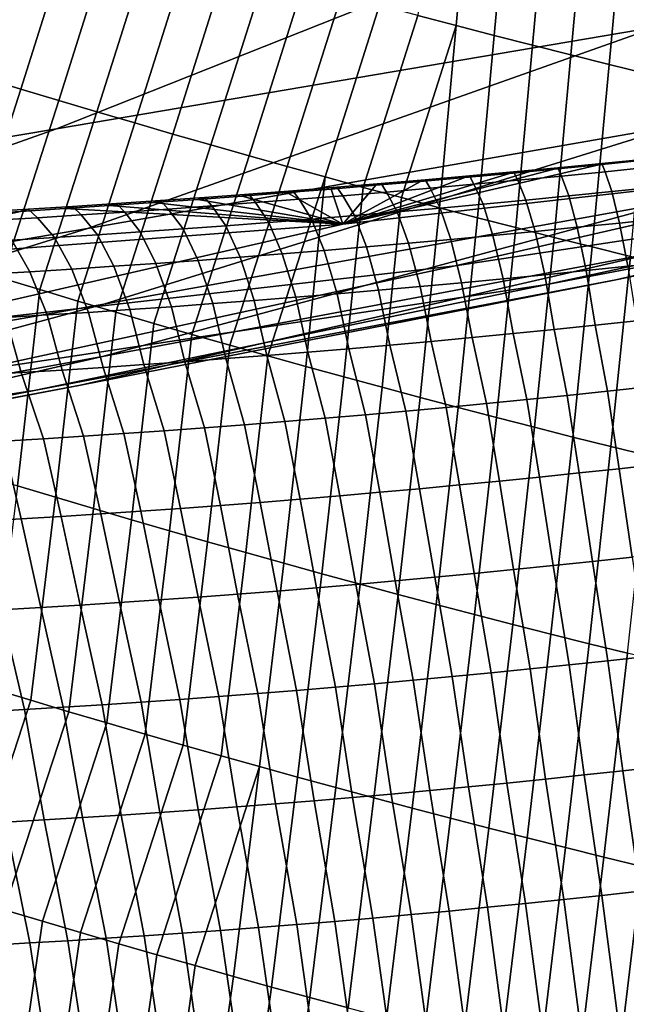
# Model space of a CAD drawing. Header units: metres. Extents: x -240 to 45, y -77 to 27.
# Tile 828 of 1056: x 17.297 to 18.219, y -25.362 to -23.864. Entities that reach past the tile are written whole.
import ezdxf

# ---------------------------------------------------------------- set-up
doc = ezdxf.new("R2010")
doc.units = ezdxf.units.M
doc.layers.add('solid_102011X2', color=7, linetype='CONTINUOUS')

msp = doc.modelspace()

# ---------------------------------------------------------------- linework, layer by layer
at = {"layer": 'solid_102011X2'}
for points in [[(18.139053, -23.466431, 31.085245), (17.288485, -23.842539, 31.284605), (16.355679, -23.996843, 27.060255), (17.211168, -23.618341, 26.857634)], [(19.120495, -23.53582, 39.775482), (18.266224, -23.875051, 39.96825), (17.353153, -24.030262, 35.720852), (18.211906, -23.688892, 35.522785)], [(17.902468, -23.85759, 123.806038), (17.960535, -23.872925, 123.809128), (17.984589, -23.608519, 124.080994), (17.926418, -23.593294, 124.078117)], [(17.960535, -23.872925, 123.809128), (18.018625, -23.888058, 123.812088), (18.042782, -23.623543, 124.083748), (17.984589, -23.608519, 124.080994)], [(18.018625, -23.888058, 123.812088), (18.07674, -23.90299, 123.814919), (18.101, -23.638367, 124.08638), (18.042782, -23.623543, 124.083748)], [(18.07674, -23.90299, 123.814919), (18.134884, -23.917721, 123.817627), (18.159241, -23.652987, 124.088875), (18.101, -23.638367, 124.08638)], [(18.134884, -23.917721, 123.817627), (18.193052, -23.932251, 123.820198), (18.217506, -23.667406, 124.091255), (18.159241, -23.652987, 124.088875)], [(18.193052, -23.932251, 123.820198), (18.251249, -23.946579, 123.822639), (18.275801, -23.681625, 124.093506), (18.217506, -23.667406, 124.091255)], [(18.211906, -23.688892, 35.522785), (17.353153, -24.030262, 35.720852), (16.425005, -24.186064, 31.486994), (17.288485, -23.842539, 31.284605)], [(17.183737, -23.934231, 123.496849), (17.241451, -23.952021, 123.501755), (17.322912, -23.693245, 123.768028), (17.265047, -23.675726, 123.763512)], [(17.241451, -23.952021, 123.501755), (17.299181, -23.969616, 123.506523), (17.380793, -23.710569, 123.772415), (17.322912, -23.693245, 123.768028)], [(17.299181, -23.969616, 123.506523), (17.356924, -23.987019, 123.511154), (17.438686, -23.727699, 123.776672), (17.380793, -23.710569, 123.772415)], [(17.356924, -23.987019, 123.511154), (17.414686, -24.004225, 123.515656), (17.496595, -23.744631, 123.780792), (17.438686, -23.727699, 123.776672)], [(19.158831, -23.720341, 44.230213), (18.297249, -24.025042, 44.419228), (17.400331, -24.181656, 40.163639), (18.266224, -23.875051, 39.96825)], [(17.414686, -24.004225, 123.515656), (17.472464, -24.021235, 123.52002), (17.554522, -23.761366, 123.78479), (17.496595, -23.744631, 123.780792)], [(17.472464, -24.021235, 123.52002), (17.53026, -24.038048, 123.524254), (17.612463, -23.777903, 123.788651), (17.554522, -23.761366, 123.78479)], [(17.53026, -24.038048, 123.524254), (17.588076, -24.054665, 123.528351), (17.670424, -23.794239, 123.792389), (17.612463, -23.777903, 123.788651)], [(17.588076, -24.054665, 123.528351), (17.645912, -24.071081, 123.532318), (17.728403, -23.810377, 123.79599), (17.670424, -23.794239, 123.792389)], [(17.645912, -24.071081, 123.532318), (17.70377, -24.087301, 123.536148), (17.786404, -23.826315, 123.799469), (17.728403, -23.810377, 123.79599)], [(17.70377, -24.087301, 123.536148), (17.76165, -24.103319, 123.539848), (17.844425, -23.842052, 123.802818), (17.786404, -23.826315, 123.799469)], [(17.76165, -24.103319, 123.539848), (17.819551, -24.119139, 123.543419), (17.902468, -23.85759, 123.806038), (17.844425, -23.842052, 123.802818)], [(19.168192, -23.868841, 48.690136), (18.300348, -24.139017, 48.873886), (17.425262, -24.296888, 44.610531), (18.297249, -24.025042, 44.419228)], [(17.819551, -24.119139, 123.543419), (17.87748, -24.134758, 123.546852), (17.960535, -23.872925, 123.809128), (17.902468, -23.85759, 123.806038)], [(18.266224, -23.875051, 39.96825), (17.400331, -24.181656, 40.163639), (16.482719, -24.338783, 35.921616), (17.353153, -24.030262, 35.720852)], [(17.87748, -24.134758, 123.546852), (17.935432, -24.150177, 123.550163), (17.960535, -23.872925, 123.809128)], [(17.99341, -24.165396, 123.553329), (18.018625, -23.888058, 123.812088), (17.960535, -23.872925, 123.809128), (17.935432, -24.150177, 123.550163)], [(18.051416, -24.180412, 123.556374), (18.07674, -23.90299, 123.814919), (18.018625, -23.888058, 123.812088), (17.99341, -24.165396, 123.553329)], [(19.850779, -23.899506, 61.892853), (18.978043, -24.099651, 62.053612), (18.203232, -24.259758, 57.776775), (19.080111, -24.058344, 57.607067)], [(18.109449, -24.195227, 123.559273), (18.134884, -23.917721, 123.817627), (18.07674, -23.90299, 123.814919), (18.051416, -24.180412, 123.556374)], [(18.167513, -24.209841, 123.56205), (18.193052, -23.932251, 123.820198), (18.134884, -23.917721, 123.817627), (18.109449, -24.195227, 123.559273)], [(19.544685, -23.943605, 70.765945), (18.66869, -24.075922, 70.912125), (17.959316, -24.238655, 66.642776), (18.839853, -24.105467, 66.488396)], [(19.714926, -23.939318, 66.334969), (18.839853, -24.105467, 66.488396), (18.098623, -24.266874, 62.215599), (18.978043, -24.099651, 62.053612)], [(18.225607, -24.224255, 123.56469), (18.251249, -23.946579, 123.822639), (18.193052, -23.932251, 123.820198), (18.167513, -24.209841, 123.56205)], [(17.154854, -24.221661, 123.247955), (17.212509, -24.239536, 123.253128), (17.299181, -23.969616, 123.506523), (17.241451, -23.952021, 123.501755)], [(17.212509, -24.239536, 123.253128), (17.270182, -24.257219, 123.258163), (17.356924, -23.987019, 123.511154), (17.299181, -23.969616, 123.506523)], [(17.270182, -24.257219, 123.258163), (17.327873, -24.27471, 123.263054), (17.414686, -24.004225, 123.515656), (17.356924, -23.987019, 123.511154)], [(19.143517, -23.981453, 53.151035), (18.270529, -24.217178, 53.328175), (17.423328, -24.376192, 49.059582), (18.300348, -24.139017, 48.873886)], [(17.327873, -24.27471, 123.263054), (17.385582, -24.292004, 123.267815), (17.472464, -24.021235, 123.52002), (17.414686, -24.004225, 123.515656)], [(17.353153, -24.030262, 35.720852), (16.482719, -24.338783, 35.921616), (15.549787, -24.496517, 31.692133), (16.425005, -24.186064, 31.486994)], [(18.297249, -24.025042, 44.419228), (17.425262, -24.296888, 44.610531), (16.523981, -24.455177, 40.361389), (17.400331, -24.181656, 40.163639)], [(17.385582, -24.292004, 123.267815), (17.443312, -24.309103, 123.272438), (17.53026, -24.038048, 123.524254), (17.472464, -24.021235, 123.52002)], [(17.443312, -24.309103, 123.272438), (17.501062, -24.326004, 123.276924), (17.588076, -24.054665, 123.528351), (17.53026, -24.038048, 123.524254)], [(19.080111, -24.058344, 57.607067), (18.203232, -24.259758, 57.776775), (17.389603, -24.419842, 53.506927), (18.270529, -24.217178, 53.328175)], [(17.501062, -24.326004, 123.276924), (17.558834, -24.34271, 123.281273), (17.645912, -24.071081, 123.532318), (17.588076, -24.054665, 123.528351)], [(18.66869, -24.075922, 70.912125), (17.788456, -24.175354, 71.059006), (17.074524, -24.338741, 66.797905), (17.959316, -24.238655, 66.642776)], [(17.558834, -24.34271, 123.281273), (17.616627, -24.359219, 123.285484), (17.70377, -24.087301, 123.536148), (17.645912, -24.071081, 123.532318)], [(18.24575, -24.078005, 73.374107), (18.177774, -24.084835, 73.371964), (17.788456, -24.175354, 71.059006), (18.66869, -24.075922, 70.912125)], [(18.249479, -24.076067, 73.634933), (18.182285, -24.082779, 73.638466), (18.177774, -24.084835, 73.371964), (18.24575, -24.078005, 73.374107)], [(18.249479, -24.076067, 73.634933), (18.253653, -24.088615, 74.013908), (18.187155, -24.095371, 74.017464), (18.182285, -24.082779, 73.638466)], [(17.616627, -24.359219, 123.285484), (17.674446, -24.375528, 123.289558), (17.76165, -24.103319, 123.539848), (17.70377, -24.087301, 123.536148)], [(18.177774, -24.084835, 73.371964), (18.109844, -24.091469, 73.370087), (17.788456, -24.175354, 71.059006)], [(18.109844, -24.091469, 73.370087), (18.041962, -24.097906, 73.368477), (17.788456, -24.175354, 71.059006)], [(18.047958, -24.095629, 73.64595), (18.041962, -24.097906, 73.368477), (18.109844, -24.091469, 73.370087), (18.115112, -24.0893, 73.642136)], [(18.115112, -24.0893, 73.642136), (18.120678, -24.101933, 74.021149), (18.054224, -24.108299, 74.024971), (18.047958, -24.095629, 73.64595)], [(18.182285, -24.082779, 73.638466), (18.115112, -24.0893, 73.642136), (18.109844, -24.091469, 73.370087), (18.177774, -24.084835, 73.371964)], [(18.182285, -24.082779, 73.638466), (18.187155, -24.095371, 74.017464), (18.120678, -24.101933, 74.021149), (18.115112, -24.0893, 73.642136)], [(18.187155, -24.095371, 74.017464), (18.253653, -24.088615, 74.013908), (18.262537, -24.11871, 74.391701), (18.197258, -24.125465, 74.395226)], [(18.839853, -24.105467, 66.488396), (17.959316, -24.238655, 66.642776), (17.213718, -24.400921, 62.378597), (18.098623, -24.266874, 62.215599)], [(18.978043, -24.099651, 62.053612), (18.098623, -24.266874, 62.215599), (17.319643, -24.428034, 57.947781), (18.203232, -24.259758, 57.776775)], [(17.674446, -24.375528, 123.289558), (17.732288, -24.391638, 123.293503), (17.76165, -24.103319, 123.539848)], [(17.790155, -24.407549, 123.297302), (17.819551, -24.119139, 123.543419), (17.76165, -24.103319, 123.539848), (17.732288, -24.391638, 123.293503)], [(18.041962, -24.097906, 73.368477), (17.974129, -24.104145, 73.367142), (17.788456, -24.175354, 71.059006)], [(17.974129, -24.104145, 73.367142), (17.906343, -24.110188, 73.366081), (17.788456, -24.175354, 71.059006)], [(17.846615, -24.113451, 73.658195), (17.838608, -24.116032, 73.365288), (17.906343, -24.110188, 73.366081), (17.91371, -24.107706, 73.653976)], [(17.91371, -24.107706, 73.653976), (17.921379, -24.120441, 74.033028), (17.854986, -24.126215, 74.037254), (17.846615, -24.113451, 73.658195)], [(17.91371, -24.107706, 73.653976), (17.906343, -24.110188, 73.366081), (17.974129, -24.104145, 73.367142), (17.980824, -24.101765, 73.649895)], [(17.980824, -24.101765, 73.649895), (17.987791, -24.114468, 74.028931), (17.921379, -24.120441, 74.033028), (17.91371, -24.107706, 73.653976)], [(17.980824, -24.101765, 73.649895), (17.974129, -24.104145, 73.367142), (18.041962, -24.097906, 73.368477), (18.047958, -24.095629, 73.64595)], [(18.047958, -24.095629, 73.64595), (18.054224, -24.108299, 74.024971), (17.987791, -24.114468, 74.028931), (17.980824, -24.101765, 73.649895)], [(17.987791, -24.114468, 74.028931), (18.054224, -24.108299, 74.024971), (18.066771, -24.138393, 74.402679), (18.00156, -24.144564, 74.406601)], [(18.054224, -24.108299, 74.024971), (18.120678, -24.101933, 74.021149), (18.132004, -24.132027, 74.398888), (18.066771, -24.138393, 74.402679)], [(18.120678, -24.101933, 74.021149), (18.187155, -24.095371, 74.017464), (18.197258, -24.125465, 74.395226), (18.132004, -24.132027, 74.398888)], [(17.712482, -24.124357, 73.667023), (17.703287, -24.127134, 73.36451), (17.770922, -24.121681, 73.364761), (17.779539, -24.119001, 73.662544)], [(17.770922, -24.121681, 73.364761), (17.703287, -24.127134, 73.36451), (17.788456, -24.175354, 71.059006)], [(17.779539, -24.119001, 73.662544), (17.788614, -24.13179, 74.041611), (17.722261, -24.137167, 74.046097), (17.712482, -24.124357, 73.667023)], [(17.779539, -24.119001, 73.662544), (17.770922, -24.121681, 73.364761), (17.838608, -24.116032, 73.365288), (17.846615, -24.113451, 73.658195)], [(17.838608, -24.116032, 73.365288), (17.770922, -24.121681, 73.364761), (17.788456, -24.175354, 71.059006)], [(17.846615, -24.113451, 73.658195), (17.854986, -24.126215, 74.037254), (17.788614, -24.13179, 74.041611), (17.779539, -24.119001, 73.662544)], [(17.906343, -24.110188, 73.366081), (17.838608, -24.116032, 73.365288), (17.788456, -24.175354, 71.059006)], [(17.848049, -24.423262, 123.300972), (17.87748, -24.134758, 123.546852), (17.819551, -24.119139, 123.543419), (17.790155, -24.407549, 123.297302)], [(17.854986, -24.126215, 74.037254), (17.921379, -24.120441, 74.033028), (17.936373, -24.150537, 74.41066), (17.871204, -24.156313, 74.414841)], [(17.921379, -24.120441, 74.033028), (17.987791, -24.114468, 74.028931), (18.00156, -24.144564, 74.406601), (17.936373, -24.150537, 74.41066)], [(18.197258, -24.125465, 74.395226), (18.262537, -24.11871, 74.391701), (18.272999, -24.166597, 74.767624), (18.208836, -24.173363, 74.771118)], [(18.300348, -24.139017, 48.873886), (17.423328, -24.376192, 49.059582), (16.544058, -24.535505, 44.803852), (17.425262, -24.296888, 44.610531)], [(17.511423, -24.13924, 73.681244), (17.500692, -24.142313, 73.365364), (17.568171, -24.137449, 73.364807), (17.578424, -24.134476, 73.676376)], [(17.568171, -24.137449, 73.364807), (17.500692, -24.142313, 73.365364), (17.788456, -24.175354, 71.059006)], [(17.578424, -24.134476, 73.676376), (17.589611, -24.147324, 74.055458), (17.523314, -24.152102, 74.060333), (17.511423, -24.13924, 73.681244)], [(17.578424, -24.134476, 73.676376), (17.568171, -24.137449, 73.364807), (17.635702, -24.132391, 73.364525), (17.645443, -24.129515, 73.671631)], [(17.635702, -24.132391, 73.364525), (17.568171, -24.137449, 73.364807), (17.788456, -24.175354, 71.059006)], [(17.645443, -24.129515, 73.671631), (17.655928, -24.142345, 74.050713), (17.589611, -24.147324, 74.055458), (17.578424, -24.134476, 73.676376)], [(17.645443, -24.129515, 73.671631), (17.635702, -24.132391, 73.364525), (17.703287, -24.127134, 73.36451), (17.712482, -24.124357, 73.667023)], [(17.703287, -24.127134, 73.36451), (17.635702, -24.132391, 73.364525), (17.788456, -24.175354, 71.059006)], [(17.712482, -24.124357, 73.667023), (17.722261, -24.137167, 74.046097), (17.655928, -24.142345, 74.050713), (17.645443, -24.129515, 73.671631)], [(17.655928, -24.142345, 74.050713), (17.722261, -24.137167, 74.046097), (17.740929, -24.167269, 74.423592), (17.675817, -24.172449, 74.428162)], [(17.722261, -24.137167, 74.046097), (17.788614, -24.13179, 74.041611), (17.806057, -24.16189, 74.419151), (17.740929, -24.167269, 74.423592)], [(17.788614, -24.13179, 74.041611), (17.854986, -24.126215, 74.037254), (17.871204, -24.156313, 74.414841), (17.806057, -24.16189, 74.419151)], [(17.905972, -24.438772, 123.304504), (17.935432, -24.150177, 123.550163), (17.87748, -24.134758, 123.546852), (17.848049, -24.423262, 123.300972)], [(18.00156, -24.144564, 74.406601), (18.066771, -24.138393, 74.402679), (18.080587, -24.186308, 74.778511), (18.016499, -24.192488, 74.782394)], [(18.066771, -24.138393, 74.402679), (18.132004, -24.132027, 74.398888), (18.144701, -24.179934, 74.77475), (18.080587, -24.186308, 74.778511)], [(18.132004, -24.132027, 74.398888), (18.197258, -24.125465, 74.395226), (18.208836, -24.173363, 74.771118), (18.144701, -24.179934, 74.77475)], [(17.365906, -24.151453, 73.367287), (17.298599, -24.155729, 73.368652), (16.90519, -24.241774, 71.20639), (17.788456, -24.175354, 71.059006)], [(17.243599, -24.15634, 73.702026), (17.231348, -24.159809, 73.370293), (17.298599, -24.155729, 73.368652), (17.310528, -24.152359, 73.696632)], [(17.310528, -24.152359, 73.696632), (17.324524, -24.165243, 74.075729), (17.258295, -24.169226, 74.081116), (17.243599, -24.15634, 73.702026)], [(17.310528, -24.152359, 73.696632), (17.298599, -24.155729, 73.368652), (17.365906, -24.151453, 73.367287), (17.377474, -24.148182, 73.691376)], [(17.377474, -24.148182, 73.691376), (17.390772, -24.16106, 74.070465), (17.324524, -24.165243, 74.075729), (17.310528, -24.152359, 73.696632)], [(17.377474, -24.148182, 73.691376), (17.365906, -24.151453, 73.367287), (17.43327, -24.146982, 73.366188), (17.444439, -24.14381, 73.686249)], [(17.43327, -24.146982, 73.366188), (17.365906, -24.151453, 73.367287), (17.788456, -24.175354, 71.059006)], [(17.444439, -24.14381, 73.686249), (17.457033, -24.156681, 74.065338), (17.390772, -24.16106, 74.070465), (17.377474, -24.148182, 73.691376)], [(17.444439, -24.14381, 73.686249), (17.43327, -24.146982, 73.366188), (17.500692, -24.142313, 73.365364), (17.511423, -24.13924, 73.681244)], [(17.500692, -24.142313, 73.365364), (17.43327, -24.146982, 73.366188), (17.788456, -24.175354, 71.059006)], [(17.511423, -24.13924, 73.681244), (17.523314, -24.152102, 74.060333), (17.457033, -24.156681, 74.065338), (17.444439, -24.14381, 73.686249)], [(17.457033, -24.156681, 74.065338), (17.523314, -24.152102, 74.060333), (17.54565, -24.182211, 74.437668), (17.480593, -24.186794, 74.442612)], [(17.523314, -24.152102, 74.060333), (17.589611, -24.147324, 74.055458), (17.610725, -24.177429, 74.432854), (17.54565, -24.182211, 74.437668)], [(17.589611, -24.147324, 74.055458), (17.655928, -24.142345, 74.050713), (17.675817, -24.172449, 74.428162), (17.610725, -24.177429, 74.432854)], [(17.871204, -24.156313, 74.414841), (17.936373, -24.150537, 74.41066), (17.952431, -24.198469, 74.786415), (17.888386, -24.204254, 74.790558)], [(17.963921, -24.454084, 123.307899), (17.99341, -24.165396, 123.553329), (17.935432, -24.150177, 123.550163), (17.905972, -24.438772, 123.304504)], [(17.936373, -24.150537, 74.41066), (18.00156, -24.144564, 74.406601), (18.016499, -24.192488, 74.782394), (17.952431, -24.198469, 74.786415)], [(17.298599, -24.155729, 73.368652), (17.231348, -24.159809, 73.370293), (16.90519, -24.241774, 71.20639)], [(17.258295, -24.169226, 74.081116), (17.324524, -24.165243, 74.075729), (17.350523, -24.195364, 74.452873), (17.285511, -24.199352, 74.458191)], [(17.324524, -24.165243, 74.075729), (17.390772, -24.16106, 74.070465), (17.41555, -24.191177, 74.447678), (17.350523, -24.195364, 74.452873)], [(17.390772, -24.16106, 74.070465), (17.457033, -24.156681, 74.065338), (17.480593, -24.186794, 74.442612), (17.41555, -24.191177, 74.447678)], [(17.675817, -24.172449, 74.428162), (17.740929, -24.167269, 74.423592), (17.760353, -24.215227, 74.799217), (17.696365, -24.220415, 74.803734)], [(17.740929, -24.167269, 74.423592), (17.806057, -24.16189, 74.419151), (17.82436, -24.209841, 74.794823), (17.760353, -24.215227, 74.799217)], [(17.806057, -24.16189, 74.419151), (17.871204, -24.156313, 74.414841), (17.888386, -24.204254, 74.790558), (17.82436, -24.209841, 74.794823)], [(18.0219, -24.469194, 123.311157), (18.051416, -24.180412, 123.556374), (17.99341, -24.165396, 123.553329), (17.963921, -24.454084, 123.307899)], [(18.272999, -24.166597, 74.767624), (18.284777, -24.232201, 75.140839), (18.221582, -24.238987, 75.14431), (18.208836, -24.173363, 74.771118)], [(17.400331, -24.181656, 40.163639), (16.523981, -24.455177, 40.361389), (15.601777, -24.613983, 36.124805), (16.482719, -24.338783, 35.921616)], [(17.788456, -24.175354, 71.059006), (16.90519, -24.241774, 71.20639), (16.186682, -24.405588, 66.953575), (17.074524, -24.338741, 66.797905)], [(17.480593, -24.186794, 74.442612), (17.54565, -24.182211, 74.437668), (17.568439, -24.230194, 74.813133), (17.504501, -24.234787, 74.818024)], [(17.54565, -24.182211, 74.437668), (17.610725, -24.177429, 74.432854), (17.632395, -24.225405, 74.808372), (17.568439, -24.230194, 74.813133)], [(17.610725, -24.177429, 74.432854), (17.675817, -24.172449, 74.428162), (17.696365, -24.220415, 74.803734), (17.632395, -24.225405, 74.808372)], [(18.079908, -24.484104, 123.314278), (18.109449, -24.195227, 123.559273), (18.051416, -24.180412, 123.556374), (18.0219, -24.469194, 123.311157)], [(18.144701, -24.179934, 74.77475), (18.158413, -24.245581, 75.147911), (18.09527, -24.251976, 75.151642), (18.080587, -24.186308, 74.778511)], [(18.208836, -24.173363, 74.771118), (18.221582, -24.238987, 75.14431), (18.158413, -24.245581, 75.147911), (18.144701, -24.179934, 74.77475)], [(17.285511, -24.199352, 74.458191), (17.350523, -24.195364, 74.452873), (17.376667, -24.243374, 74.828163), (17.312771, -24.247372, 74.833412)], [(17.350523, -24.195364, 74.452873), (17.41555, -24.191177, 74.447678), (17.440578, -24.23918, 74.823029), (17.376667, -24.243374, 74.828163)], [(17.41555, -24.191177, 74.447678), (17.480593, -24.186794, 74.442612), (17.504501, -24.234787, 74.818024), (17.440578, -24.23918, 74.823029)], [(17.952431, -24.198469, 74.786415), (17.969055, -24.264177, 75.159477), (17.905979, -24.269981, 75.163582), (17.888386, -24.204254, 74.790558)], [(18.016499, -24.192488, 74.782394), (18.032152, -24.258177, 75.155495), (17.969055, -24.264177, 75.159477), (17.952431, -24.198469, 74.786415)], [(18.080587, -24.186308, 74.778511), (18.09527, -24.251976, 75.151642), (18.032152, -24.258177, 75.155495), (18.016499, -24.192488, 74.782394)], [(18.137949, -24.498814, 123.317268), (18.167513, -24.209841, 123.56205), (18.109449, -24.195227, 123.559273), (18.079908, -24.484104, 123.314278)], [(17.220514, -24.203144, 74.463631), (17.285511, -24.199352, 74.458191), (17.312771, -24.247372, 74.833412), (17.248888, -24.251171, 74.838791)], [(17.82436, -24.209841, 74.794823), (17.842924, -24.275585, 75.167809), (17.77989, -24.280989, 75.172165), (17.760353, -24.215227, 74.799217)], [(17.888386, -24.204254, 74.790558), (17.905979, -24.269981, 75.163582), (17.842924, -24.275585, 75.167809), (17.82436, -24.209841, 74.794823)], [(18.196022, -24.513323, 123.320114), (18.225607, -24.224255, 123.56469), (18.167513, -24.209841, 123.56205), (18.137949, -24.498814, 123.317268)], [(18.270529, -24.217178, 53.328175), (17.389603, -24.419842, 53.506927), (16.53834, -24.580084, 49.246964), (17.423328, -24.376192, 49.059582)], [(17.632395, -24.225405, 74.808372), (17.653872, -24.291199, 75.181236), (17.590887, -24.296005, 75.185951), (17.568439, -24.230194, 74.813133)], [(17.696365, -24.220415, 74.803734), (17.716871, -24.286194, 75.176636), (17.653872, -24.291199, 75.181236), (17.632395, -24.225405, 74.808372)], [(17.760353, -24.215227, 74.799217), (17.77989, -24.280989, 75.172165), (17.716871, -24.286194, 75.176636), (17.696365, -24.220415, 74.803734)], [(18.254128, -24.52763, 123.322823), (18.28373, -24.238466, 123.567192), (18.225607, -24.224255, 123.56469), (18.196022, -24.513323, 123.320114)], [(17.959316, -24.238655, 66.642776), (17.074524, -24.338741, 66.797905), (16.324537, -24.501642, 62.542381), (17.213718, -24.400921, 62.378597)], [(17.376667, -24.243374, 74.828163), (17.402016, -24.309227, 75.200829), (17.339083, -24.313236, 75.206032), (17.312771, -24.247372, 74.833412)], [(17.440578, -24.23918, 74.823029), (17.46496, -24.305017, 75.195747), (17.402016, -24.309227, 75.200829), (17.376667, -24.243374, 74.828163)], [(17.504501, -24.234787, 74.818024), (17.527916, -24.300611, 75.190788), (17.46496, -24.305017, 75.195747), (17.440578, -24.23918, 74.823029)], [(17.568439, -24.230194, 74.813133), (17.590887, -24.296005, 75.185951), (17.527916, -24.300611, 75.190788), (17.504501, -24.234787, 74.818024)], [(18.221582, -24.238987, 75.14431), (18.234682, -24.322281, 75.514), (18.172201, -24.32892, 75.517586), (18.158413, -24.245581, 75.147911)], [(17.236481, -24.555555, 123.023529), (17.294189, -24.573137, 123.028702), (17.327873, -24.27471, 123.263054), (17.270182, -24.257219, 123.258163)], [(17.312771, -24.247372, 74.833412), (17.339083, -24.313236, 75.206032), (17.276163, -24.317049, 75.211349), (17.248888, -24.251171, 74.838791)], [(18.032152, -24.258177, 75.155495), (18.047312, -24.3416, 75.525131), (17.984903, -24.347643, 75.529099), (17.969055, -24.264177, 75.159477)], [(18.09527, -24.251976, 75.151642), (18.109743, -24.33536, 75.521294), (18.047312, -24.3416, 75.525131), (18.032152, -24.258177, 75.155495)], [(18.158413, -24.245581, 75.147911), (18.172201, -24.32892, 75.517586), (18.109743, -24.33536, 75.521294), (18.09527, -24.251976, 75.151642)], [(18.098623, -24.266874, 62.215599), (17.213718, -24.400921, 62.378597), (16.430546, -24.56292, 58.11985), (17.319643, -24.428034, 57.947781)], [(18.203232, -24.259758, 57.776775), (17.319643, -24.428034, 57.947781), (16.501942, -24.589151, 53.687046), (17.389603, -24.419842, 53.506927)], [(17.905979, -24.269981, 75.163582), (17.922516, -24.353481, 75.53318), (17.860149, -24.359121, 75.537392), (17.842924, -24.275585, 75.167809)], [(17.969055, -24.264177, 75.159477), (17.984903, -24.347643, 75.529099), (17.922516, -24.353481, 75.53318), (17.905979, -24.269981, 75.163582)], [(17.294189, -24.573137, 123.028702), (17.351919, -24.590525, 123.033737), (17.385582, -24.292004, 123.267815), (17.327873, -24.27471, 123.263054)], [(17.716871, -24.286194, 75.176636), (17.735474, -24.369793, 75.546173), (17.673159, -24.374826, 75.550743), (17.653872, -24.291199, 75.181236)], [(17.77989, -24.280989, 75.172165), (17.797802, -24.364557, 75.541725), (17.735474, -24.369793, 75.546173), (17.716871, -24.286194, 75.176636)], [(17.842924, -24.275585, 75.167809), (17.860149, -24.359121, 75.537392), (17.797802, -24.364557, 75.541725), (17.77989, -24.280989, 75.172165)], [(17.425262, -24.296888, 44.610531), (16.544058, -24.535505, 44.803852), (15.638369, -24.69523, 40.561234), (16.523981, -24.455177, 40.361389)], [(17.351919, -24.590525, 123.033737), (17.409672, -24.607718, 123.038628), (17.443312, -24.309103, 123.272438), (17.385582, -24.292004, 123.267815)], [(17.527916, -24.300611, 75.190788), (17.548576, -24.384287, 75.560249), (17.486305, -24.388716, 75.565186), (17.46496, -24.305017, 75.195747)], [(17.590887, -24.296005, 75.185951), (17.610861, -24.379658, 75.555435), (17.548576, -24.384287, 75.560249), (17.527916, -24.300611, 75.190788)], [(17.653872, -24.291199, 75.181236), (17.673159, -24.374826, 75.550743), (17.610861, -24.379658, 75.555435), (17.590887, -24.296005, 75.185951)], [(17.276163, -24.317049, 75.211349), (17.299553, -24.400797, 75.580711), (17.237324, -24.404427, 75.586128), (17.213255, -24.320663, 75.216797)], [(17.339083, -24.313236, 75.206032), (17.361794, -24.396971, 75.575417), (17.299553, -24.400797, 75.580711), (17.276163, -24.317049, 75.211349)], [(17.402016, -24.309227, 75.200829), (17.424044, -24.392942, 75.570244), (17.361794, -24.396971, 75.575417), (17.339083, -24.313236, 75.206032)], [(17.46496, -24.305017, 75.195747), (17.486305, -24.388716, 75.565186), (17.424044, -24.392942, 75.570244), (17.402016, -24.309227, 75.200829)], [(17.409672, -24.607718, 123.038628), (17.467447, -24.624716, 123.043381), (17.501062, -24.326004, 123.276924), (17.443312, -24.309103, 123.272438)], [(17.467447, -24.624716, 123.043381), (17.525246, -24.641516, 123.047997), (17.558834, -24.34271, 123.281273), (17.501062, -24.326004, 123.276924)], [(18.109743, -24.33536, 75.521294), (18.172201, -24.32892, 75.517586), (18.190847, -24.42926, 75.882668), (18.12948, -24.435713, 75.886322)], [(18.172201, -24.32892, 75.517586), (18.234682, -24.322281, 75.514), (18.252243, -24.422609, 75.879135), (18.190847, -24.42926, 75.882668)], [(17.525246, -24.641516, 123.047997), (17.583071, -24.658119, 123.052467), (17.616627, -24.359219, 123.285484), (17.558834, -24.34271, 123.281273)], [(17.922516, -24.353481, 75.53318), (17.984903, -24.347643, 75.529099), (18.006817, -24.448019, 75.893997), (17.945518, -24.453875, 75.898026)], [(17.984903, -24.347643, 75.529099), (18.047312, -24.3416, 75.525131), (18.068136, -24.441965, 75.890099), (18.006817, -24.448019, 75.893997)], [(18.047312, -24.3416, 75.525131), (18.109743, -24.33536, 75.521294), (18.12948, -24.435713, 75.886322), (18.068136, -24.441965, 75.890099)], [(17.583071, -24.658119, 123.052467), (17.640921, -24.674526, 123.056793), (17.674446, -24.375528, 123.289558), (17.616627, -24.359219, 123.285484)], [(17.797802, -24.364557, 75.541725), (17.860149, -24.359121, 75.537392), (17.884241, -24.459528, 75.902168), (17.822983, -24.464979, 75.906425)], [(17.860149, -24.359121, 75.537392), (17.922516, -24.353481, 75.53318), (17.945518, -24.453875, 75.898026), (17.884241, -24.459528, 75.902168)], [(17.423328, -24.376192, 49.059582), (16.53834, -24.580084, 49.246964), (15.65485, -24.740614, 44.998932), (16.544058, -24.535505, 44.803852)], [(17.610861, -24.379658, 75.555435), (17.673159, -24.374826, 75.550743), (17.700516, -24.475281, 75.915314), (17.639303, -24.480129, 75.91993)], [(17.640921, -24.674526, 123.056793), (17.698799, -24.690733, 123.060989), (17.732288, -24.391638, 123.293503), (17.674446, -24.375528, 123.289558)], [(17.673159, -24.374826, 75.550743), (17.735474, -24.369793, 75.546173), (17.761742, -24.47023, 75.910812), (17.700516, -24.475281, 75.915314)], [(17.735474, -24.369793, 75.546173), (17.797802, -24.364557, 75.541725), (17.822983, -24.464979, 75.906425), (17.761742, -24.47023, 75.910812)], [(17.361794, -24.396971, 75.575417), (17.424044, -24.392942, 75.570244), (17.455738, -24.493469, 75.934502), (17.394569, -24.497517, 75.93959)], [(17.424044, -24.392942, 75.570244), (17.486305, -24.388716, 75.565186), (17.516916, -24.489223, 75.929527), (17.455738, -24.493469, 75.934502)], [(17.486305, -24.388716, 75.565186), (17.548576, -24.384287, 75.560249), (17.578104, -24.484776, 75.924667), (17.516916, -24.489223, 75.929527)], [(17.548576, -24.384287, 75.560249), (17.610861, -24.379658, 75.555435), (17.639303, -24.480129, 75.91993), (17.578104, -24.484776, 75.924667)], [(17.698799, -24.690733, 123.060989), (17.756704, -24.706743, 123.065041), (17.790155, -24.407549, 123.297302), (17.732288, -24.391638, 123.293503)], [(17.237324, -24.404427, 75.586128), (17.299553, -24.400797, 75.580711), (17.333408, -24.501366, 75.944801), (17.272257, -24.505014, 75.950134)], [(17.299553, -24.400797, 75.580711), (17.361794, -24.396971, 75.575417), (17.394569, -24.497517, 75.93959), (17.333408, -24.501366, 75.944801)], [(17.756704, -24.706743, 123.065041), (17.814638, -24.722551, 123.068947), (17.848049, -24.423262, 123.300972), (17.790155, -24.407549, 123.297302)], [(17.389603, -24.419842, 53.506927), (16.501942, -24.589151, 53.687046), (15.64659, -24.75041, 49.435776), (16.53834, -24.580084, 49.246964)], [(17.814638, -24.722551, 123.068947), (17.872601, -24.738163, 123.072723), (17.905972, -24.438772, 123.304504), (17.848049, -24.423262, 123.300972)], [(18.252243, -24.422609, 75.879135), (18.269249, -24.540287, 76.239174), (18.208517, -24.546986, 76.242668), (18.190847, -24.42926, 75.882668)], [(17.319643, -24.428034, 57.947781), (16.430546, -24.56292, 58.11985), (15.608755, -24.724861, 53.868286), (16.501942, -24.589151, 53.687046)], [(18.12948, -24.435713, 75.886322), (18.14781, -24.553484, 76.246292), (18.08713, -24.559782, 76.250038), (18.068136, -24.441965, 75.890099)], [(18.190847, -24.42926, 75.882668), (18.208517, -24.546986, 76.242668), (18.14781, -24.553484, 76.246292), (18.12948, -24.435713, 75.886322)], [(17.872601, -24.738163, 123.072723), (17.930593, -24.753572, 123.076355), (17.963921, -24.454084, 123.307899), (17.905972, -24.438772, 123.304504)], [(18.006817, -24.448019, 75.893997), (18.026474, -24.56588, 76.253899), (17.965839, -24.571774, 76.257889), (17.945518, -24.453875, 75.898026)], [(18.068136, -24.441965, 75.890099), (18.08713, -24.559782, 76.250038), (18.026474, -24.56588, 76.253899), (18.006817, -24.448019, 75.893997)], [(17.822983, -24.464979, 75.906425), (17.844627, -24.582954, 76.266228), (17.784046, -24.588242, 76.270569), (17.761742, -24.47023, 75.910812)], [(17.884241, -24.459528, 75.902168), (17.905224, -24.577465, 76.262001), (17.844627, -24.582954, 76.266228), (17.822983, -24.464979, 75.906425)], [(17.945518, -24.453875, 75.898026), (17.965839, -24.571774, 76.257889), (17.905224, -24.577465, 76.262001), (17.884241, -24.459528, 75.902168)], [(17.930593, -24.753572, 123.076355), (17.988619, -24.768784, 123.079842), (18.0219, -24.469194, 123.311157), (17.963921, -24.454084, 123.307899)], [(17.639303, -24.480129, 75.91993), (17.662931, -24.598204, 76.279617), (17.602392, -24.602882, 76.284317), (17.578104, -24.484776, 75.924667)], [(17.700516, -24.475281, 75.915314), (17.723482, -24.593325, 76.275032), (17.662931, -24.598204, 76.279617), (17.639303, -24.480129, 75.91993)], [(17.761742, -24.47023, 75.910812), (17.784046, -24.588242, 76.270569), (17.723482, -24.593325, 76.275032), (17.700516, -24.475281, 75.915314)], [(17.988619, -24.768784, 123.079842), (18.046677, -24.783792, 123.083191), (18.079908, -24.484104, 123.314278), (18.0219, -24.469194, 123.311157)], [(17.394569, -24.497517, 75.93959), (17.420828, -24.615702, 76.299133), (17.360321, -24.619574, 76.304306), (17.333408, -24.501366, 75.944801)], [(17.455738, -24.493469, 75.934502), (17.48134, -24.611629, 76.294075), (17.420828, -24.615702, 76.299133), (17.394569, -24.497517, 75.93959)], [(17.516916, -24.489223, 75.929527), (17.541862, -24.607357, 76.289139), (17.48134, -24.611629, 76.294075), (17.455738, -24.493469, 75.934502)], [(17.578104, -24.484776, 75.924667), (17.602392, -24.602882, 76.284317), (17.541862, -24.607357, 76.289139), (17.516916, -24.489223, 75.929527)], [(18.046677, -24.783792, 123.083191), (18.104767, -24.798601, 123.086403), (18.137949, -24.498814, 123.317268), (18.079908, -24.484104, 123.314278)], [(17.272257, -24.505014, 75.950134), (17.299824, -24.623243, 76.309601), (17.239334, -24.626713, 76.31501), (17.211117, -24.508467, 75.955589)], [(17.333408, -24.501366, 75.944801), (17.360321, -24.619574, 76.304306), (17.299824, -24.623243, 76.309601), (17.272257, -24.505014, 75.950134)], [(18.104767, -24.798601, 123.086403), (18.162893, -24.81321, 123.08947), (18.196022, -24.513323, 123.320114), (18.137949, -24.498814, 123.317268)], [(18.162893, -24.81321, 123.08947), (18.221052, -24.827618, 123.0924), (18.254128, -24.52763, 123.322823), (18.196022, -24.513323, 123.320114)], [(18.208517, -24.546986, 76.242668), (18.269249, -24.540287, 76.239174), (18.288239, -24.67477, 76.593155), (18.228168, -24.681517, 76.596611)], [(18.14781, -24.553484, 76.246292), (18.168125, -24.688061, 76.600189), (18.108107, -24.694403, 76.603897), (18.08713, -24.559782, 76.250038)], [(18.14781, -24.553484, 76.246292), (18.208517, -24.546986, 76.242668), (18.228168, -24.681517, 76.596611), (18.168125, -24.688061, 76.600189)], [(17.256548, -24.881815, 122.80867), (17.314358, -24.899294, 122.813988), (17.351919, -24.590525, 123.033737), (17.294189, -24.573137, 123.028702)], [(17.965839, -24.571774, 76.257889), (17.98814, -24.706478, 76.611664), (17.928186, -24.712212, 76.615723), (17.905224, -24.577465, 76.262001)], [(18.026474, -24.56588, 76.253899), (18.048113, -24.700542, 76.607719), (17.98814, -24.706478, 76.611664), (17.965839, -24.571774, 76.257889)], [(18.08713, -24.559782, 76.250038), (18.108107, -24.694403, 76.603897), (18.048113, -24.700542, 76.607719), (18.026474, -24.56588, 76.253899)], [(17.784046, -24.588242, 76.270569), (17.808332, -24.723063, 76.624214), (17.748428, -24.72818, 76.628632), (17.723482, -24.593325, 76.275032)], [(17.844627, -24.582954, 76.266228), (17.868252, -24.717739, 76.619911), (17.808332, -24.723063, 76.624214), (17.784046, -24.588242, 76.270569)], [(17.905224, -24.577465, 76.262001), (17.928186, -24.712212, 76.615723), (17.868252, -24.717739, 76.619911), (17.844627, -24.582954, 76.266228)], [(17.314358, -24.899294, 122.813988), (17.37219, -24.91658, 122.81916), (17.409672, -24.607718, 123.038628), (17.351919, -24.590525, 123.033737)], [(17.602392, -24.602882, 76.284317), (17.628654, -24.737804, 76.637825), (17.568783, -24.74231, 76.642601), (17.541862, -24.607357, 76.289139)], [(17.662931, -24.598204, 76.279617), (17.688536, -24.733095, 76.633171), (17.628654, -24.737804, 76.637825), (17.602392, -24.602882, 76.284317)], [(17.723482, -24.593325, 76.275032), (17.748428, -24.72818, 76.628632), (17.688536, -24.733095, 76.633171), (17.662931, -24.598204, 76.279617)], [(17.420828, -24.615702, 76.299133), (17.449059, -24.750713, 76.652504), (17.389206, -24.75461, 76.657631), (17.360321, -24.619574, 76.304306)], [(17.37219, -24.91658, 122.81916), (17.43005, -24.933672, 122.824196), (17.467447, -24.624716, 123.043381), (17.409672, -24.607718, 123.038628)], [(17.48134, -24.611629, 76.294075), (17.508919, -24.746613, 76.647491), (17.449059, -24.750713, 76.652504), (17.420828, -24.615702, 76.299133)], [(17.541862, -24.607357, 76.289139), (17.568783, -24.74231, 76.642601), (17.508919, -24.746613, 76.647491), (17.48134, -24.611629, 76.294075)], [(17.299824, -24.623243, 76.309601), (17.329359, -24.758307, 76.66288), (17.269522, -24.761801, 76.668251), (17.239334, -24.626713, 76.31501)], [(17.360321, -24.619574, 76.304306), (17.389206, -24.75461, 76.657631), (17.329359, -24.758307, 76.66288), (17.299824, -24.623243, 76.309601)], [(17.43005, -24.933672, 122.824196), (17.487938, -24.950567, 122.829079), (17.525246, -24.641516, 123.047997), (17.467447, -24.624716, 123.043381)], [(17.487938, -24.950567, 122.829079), (17.545851, -24.967266, 122.833817), (17.583071, -24.658119, 123.052467), (17.525246, -24.641516, 123.047997)], [(17.545851, -24.967266, 122.833817), (17.603794, -24.983768, 122.838417), (17.640921, -24.674526, 123.056793), (17.583071, -24.658119, 123.052467)], [(17.603794, -24.983768, 122.838417), (17.661766, -25.000074, 122.842865), (17.698799, -24.690733, 123.060989), (17.640921, -24.674526, 123.056793)], [(17.661766, -25.000074, 122.842865), (17.719769, -25.01618, 122.847176), (17.756704, -24.706743, 123.065041), (17.698799, -24.690733, 123.060989)], [(18.108107, -24.694403, 76.603897), (18.168125, -24.688061, 76.600189), (18.191441, -24.83902, 76.947166), (18.132215, -24.845396, 76.950806)], [(18.168125, -24.688061, 76.600189), (18.228168, -24.681517, 76.596611), (18.25069, -24.832441, 76.943642), (18.191441, -24.83902, 76.947166)], [(17.719769, -25.01618, 122.847176), (17.777802, -25.032087, 122.851341), (17.814638, -24.722551, 123.068947), (17.756704, -24.706743, 123.065041)], [(17.928186, -24.712212, 76.615723), (17.98814, -24.706478, 76.611664), (18.013834, -24.85754, 76.95845), (17.954672, -24.863304, 76.962448)], [(17.98814, -24.706478, 76.611664), (18.048113, -24.700542, 76.607719), (18.073013, -24.85157, 76.954567), (18.013834, -24.85754, 76.95845)], [(18.048113, -24.700542, 76.607719), (18.108107, -24.694403, 76.603897), (18.132215, -24.845396, 76.950806), (18.073013, -24.85157, 76.954567)], [(17.748428, -24.72818, 76.628632), (17.808332, -24.723063, 76.624214), (17.836401, -24.87422, 76.970802), (17.777287, -24.879372, 76.975159)], [(17.777802, -25.032087, 122.851341), (17.835865, -25.047796, 122.855362), (17.872601, -24.738163, 123.072723), (17.814638, -24.722551, 123.068947)], [(17.808332, -24.723063, 76.624214), (17.868252, -24.717739, 76.619911), (17.895529, -24.868864, 76.966568), (17.836401, -24.87422, 76.970802)], [(17.868252, -24.717739, 76.619911), (17.928186, -24.712212, 76.615723), (17.954672, -24.863304, 76.962448), (17.895529, -24.868864, 76.966568)], [(17.568783, -24.74231, 76.642601), (17.628654, -24.737804, 76.637825), (17.65909, -24.889059, 76.984215), (17.600004, -24.893597, 76.988922)], [(17.628654, -24.737804, 76.637825), (17.688536, -24.733095, 76.633171), (17.718184, -24.884317, 76.97963), (17.65909, -24.889059, 76.984215)], [(17.688536, -24.733095, 76.633171), (17.748428, -24.72818, 76.628632), (17.777287, -24.879372, 76.975159), (17.718184, -24.884317, 76.97963)], [(17.389206, -24.75461, 76.657631), (17.449059, -24.750713, 76.652504), (17.48185, -24.902063, 76.998688), (17.422781, -24.905991, 77.003754)], [(17.449059, -24.750713, 76.652504), (17.508919, -24.746613, 76.647491), (17.540926, -24.897932, 76.993752), (17.48185, -24.902063, 76.998688)], [(17.508919, -24.746613, 76.647491), (17.568783, -24.74231, 76.642601), (17.600004, -24.893597, 76.988922), (17.540926, -24.897932, 76.993752)], [(17.835865, -25.047796, 122.855362), (17.893963, -25.063307, 122.859238), (17.930593, -24.753572, 123.076355), (17.872601, -24.738163, 123.072723)], [(17.209696, -24.765093, 76.673737), (17.269522, -24.761801, 76.668251), (17.304659, -24.913242, 77.014229), (17.245611, -24.916565, 77.019646)], [(17.269522, -24.761801, 76.668251), (17.329359, -24.758307, 76.66288), (17.363716, -24.909718, 77.008934), (17.304659, -24.913242, 77.014229)], [(17.329359, -24.758307, 76.66288), (17.389206, -24.75461, 76.657631), (17.422781, -24.905991, 77.003754), (17.363716, -24.909718, 77.008934)], [(17.893963, -25.063307, 122.859238), (17.952095, -25.078617, 122.862968), (17.988619, -24.768784, 123.079842), (17.930593, -24.753572, 123.076355)], [(17.952095, -25.078617, 122.862968), (18.010262, -25.093727, 122.866554), (18.046677, -24.783792, 123.083191), (17.988619, -24.768784, 123.079842)], [(18.010262, -25.093727, 122.866554), (18.068462, -25.108635, 122.870003), (18.104767, -24.798601, 123.086403), (18.046677, -24.783792, 123.083191)], [(18.068462, -25.108635, 122.870003), (18.126699, -25.123344, 122.873299), (18.162893, -24.81321, 123.08947), (18.104767, -24.798601, 123.086403)], [(18.126699, -25.123344, 122.873299), (18.184973, -25.137854, 122.87645), (18.221052, -24.827618, 123.0924), (18.162893, -24.81321, 123.08947)], [(18.184973, -25.137854, 122.87645), (18.24328, -25.152163, 122.879456), (18.279243, -24.841825, 123.095184), (18.221052, -24.827618, 123.0924)], [(18.191441, -24.83902, 76.947166), (18.214151, -25.006411, 77.286644), (18.155405, -25.012844, 77.290237), (18.132215, -24.845396, 76.950806)], [(18.25069, -24.832441, 76.943642), (18.272923, -24.999771, 77.283165), (18.214151, -25.006411, 77.286644), (18.191441, -24.83902, 76.947166)], [(18.013834, -24.85754, 76.95845), (18.037981, -25.025097, 77.297791), (17.9793, -25.030912, 77.30175), (17.954672, -24.863304, 76.962448)], [(18.073013, -24.85157, 76.954567), (18.096684, -25.019073, 77.293953), (18.037981, -25.025097, 77.297791), (18.013834, -24.85754, 76.95845)], [(18.132215, -24.845396, 76.950806), (18.155405, -25.012844, 77.290237), (18.096684, -25.019073, 77.293953), (18.073013, -24.85157, 76.954567)], [(17.895529, -24.868864, 76.966568), (17.920633, -25.036522, 77.305824), (17.861982, -25.041925, 77.31002), (17.836401, -24.87422, 76.970802)], [(17.954672, -24.863304, 76.962448), (17.9793, -25.030912, 77.30175), (17.920633, -25.036522, 77.305824), (17.895529, -24.868864, 76.966568)], [(17.15819, -25.182611, 122.597794), (17.216085, -25.200365, 122.603554), (17.314358, -24.899294, 122.813988), (17.256548, -24.881815, 122.80867)], [(17.718184, -24.884317, 76.97963), (17.744715, -25.052113, 77.318764), (17.686096, -25.056894, 77.323311), (17.65909, -24.889059, 76.984215)], [(17.777287, -24.879372, 76.975159), (17.803343, -25.047123, 77.314331), (17.744715, -25.052113, 77.318764), (17.718184, -24.884317, 76.97963)], [(17.836401, -24.87422, 76.970802), (17.861982, -25.041925, 77.31002), (17.803343, -25.047123, 77.314331), (17.777287, -24.879372, 76.975159)], [(17.216085, -25.200365, 122.603554), (17.27401, -25.217928, 122.609161), (17.37219, -24.91658, 122.81916), (17.314358, -24.899294, 122.813988)], [(17.48185, -24.902063, 76.998688), (17.510273, -25.070011, 77.337669), (17.451672, -25.073973, 77.34269), (17.422781, -24.905991, 77.003754)], [(17.540926, -24.897932, 76.993752), (17.568876, -25.065844, 77.332764), (17.510273, -25.070011, 77.337669), (17.48185, -24.902063, 76.998688)], [(17.600004, -24.893597, 76.988922), (17.627483, -25.061472, 77.32798), (17.568876, -25.065844, 77.332764), (17.540926, -24.897932, 76.993752)], [(17.65909, -24.889059, 76.984215), (17.686096, -25.056894, 77.323311), (17.627483, -25.061472, 77.32798), (17.600004, -24.893597, 76.988922)], [(17.304659, -24.913242, 77.014229), (17.334488, -25.081285, 77.353096), (17.275906, -25.084635, 77.358475), (17.245611, -24.916565, 77.019646)], [(17.27401, -25.217928, 122.609161), (17.331961, -25.235296, 122.614624), (17.43005, -24.933672, 122.824196), (17.37219, -24.91658, 122.81916)], [(17.363716, -24.909718, 77.008934), (17.393076, -25.077732, 77.347832), (17.334488, -25.081285, 77.353096), (17.304659, -24.913242, 77.014229)], [(17.422781, -24.905991, 77.003754), (17.451672, -25.073973, 77.34269), (17.393076, -25.077732, 77.347832), (17.363716, -24.909718, 77.008934)], [(17.331961, -25.235296, 122.614624), (17.389942, -25.252472, 122.619934), (17.487938, -24.950567, 122.829079), (17.43005, -24.933672, 122.824196)], [(17.389942, -25.252472, 122.619934), (17.447952, -25.269451, 122.625099), (17.545851, -24.967266, 122.833817), (17.487938, -24.950567, 122.829079)], [(17.447952, -25.269451, 122.625099), (17.505991, -25.286236, 122.630112), (17.603794, -24.983768, 122.838417), (17.545851, -24.967266, 122.833817)], [(17.505991, -25.286236, 122.630112), (17.564064, -25.302824, 122.634979), (17.661766, -25.000074, 122.842865), (17.603794, -24.983768, 122.838417)], [(17.564064, -25.302824, 122.634979), (17.622166, -25.319216, 122.639702), (17.661766, -25.000074, 122.842865)], [(17.680302, -25.335409, 122.644272), (17.719769, -25.01618, 122.847176), (17.661766, -25.000074, 122.842865), (17.622166, -25.319216, 122.639702)], [(18.155405, -25.012844, 77.290237), (18.214151, -25.006411, 77.286644), (18.240353, -25.189396, 77.617615), (18.182289, -25.195871, 77.62114)], [(18.214151, -25.006411, 77.286644), (18.272923, -24.999771, 77.283165), (18.298441, -25.182716, 77.614212), (18.240353, -25.189396, 77.617615)], [(17.738472, -25.351406, 122.648697), (17.777802, -25.032087, 122.851341), (17.719769, -25.01618, 122.847176), (17.680302, -25.335409, 122.644272)], [(18.037981, -25.025097, 77.297791), (18.096684, -25.019073, 77.293953), (18.124247, -25.202141, 77.624786), (18.066225, -25.208202, 77.628555)], [(18.096684, -25.019073, 77.293953), (18.155405, -25.012844, 77.290237), (18.182289, -25.195871, 77.62114), (18.124247, -25.202141, 77.624786)], [(17.796677, -25.367205, 122.652969), (17.835865, -25.047796, 122.855362), (17.777802, -25.032087, 122.851341), (17.738472, -25.351406, 122.648697)], [(17.861982, -25.041925, 77.31002), (17.920633, -25.036522, 77.305824), (17.950233, -25.219709, 77.636444), (17.892262, -25.225151, 77.640572)], [(17.920633, -25.036522, 77.305824), (17.9793, -25.030912, 77.30175), (18.008221, -25.21406, 77.632439), (17.950233, -25.219709, 77.636444)], [(17.9793, -25.030912, 77.30175), (18.037981, -25.025097, 77.297791), (18.066225, -25.208202, 77.628555), (18.008221, -25.21406, 77.632439)], [(17.686096, -25.056894, 77.323311), (17.744715, -25.052113, 77.318764), (17.776348, -25.235415, 77.64917), (17.718405, -25.240238, 77.653648)], [(17.744715, -25.052113, 77.318764), (17.803343, -25.047123, 77.314331), (17.834299, -25.230387, 77.644814), (17.776348, -25.235415, 77.64917)], [(17.854916, -25.382805, 122.657097), (17.893963, -25.063307, 122.859238), (17.835865, -25.047796, 122.855362), (17.796677, -25.367205, 122.652969)], [(17.803343, -25.047123, 77.314331), (17.861982, -25.041925, 77.31002), (17.892262, -25.225151, 77.640572), (17.834299, -25.230387, 77.644814)], [(17.510273, -25.070011, 77.337669), (17.568876, -25.065844, 77.332764), (17.602531, -25.249264, 77.662964), (17.5446, -25.253468, 77.667793)], [(17.568876, -25.065844, 77.332764), (17.627483, -25.061472, 77.32798), (17.660467, -25.244854, 77.658249), (17.602531, -25.249264, 77.662964)], [(17.627483, -25.061472, 77.32798), (17.686096, -25.056894, 77.323311), (17.718405, -25.240238, 77.653648), (17.660467, -25.244854, 77.658249)], [(17.913189, -25.398205, 122.661079), (17.952095, -25.078617, 122.862968), (17.893963, -25.063307, 122.859238), (17.854916, -25.382805, 122.657097)], [(17.275906, -25.084635, 77.358475), (17.334488, -25.081285, 77.353096), (17.370823, -25.264856, 77.683014), (17.31291, -25.268242, 77.688324)], [(17.334488, -25.081285, 77.353096), (17.393076, -25.077732, 77.347832), (17.428743, -25.261265, 77.677818), (17.370823, -25.264856, 77.683014)], [(17.393076, -25.077732, 77.347832), (17.451672, -25.073973, 77.34269), (17.48667, -25.257469, 77.672752), (17.428743, -25.261265, 77.677818)], [(17.451672, -25.073973, 77.34269), (17.510273, -25.070011, 77.337669), (17.5446, -25.253468, 77.667793), (17.48667, -25.257469, 77.672752)], [(17.9715, -25.413406, 122.664909), (18.010262, -25.093727, 122.866554), (17.952095, -25.078617, 122.862968), (17.913189, -25.398205, 122.661079)], [(17.217335, -25.08778, 77.363983), (17.275906, -25.084635, 77.358475), (17.31291, -25.268242, 77.688324), (17.255005, -25.271425, 77.693756)], [(18.02985, -25.42841, 122.668587), (18.068462, -25.108635, 122.870003), (18.010262, -25.093727, 122.866554), (17.9715, -25.413406, 122.664909)], [(18.088238, -25.443211, 122.672119), (18.126699, -25.123344, 122.873299), (18.068462, -25.108635, 122.870003), (18.02985, -25.42841, 122.668587)], [(18.146662, -25.457813, 122.675507), (18.184973, -25.137854, 122.87645), (18.126699, -25.123344, 122.873299), (18.088238, -25.443211, 122.672119)], [(18.205124, -25.472214, 122.678734), (18.24328, -25.152163, 122.879456), (18.184973, -25.137854, 122.87645), (18.146662, -25.457813, 122.675507)], [(18.263615, -25.486416, 122.681816), (18.301617, -25.166269, 122.882317), (18.24328, -25.152163, 122.879456), (18.205124, -25.472214, 122.678734)], [(18.124247, -25.202141, 77.624786), (18.150179, -25.400934, 77.946678), (18.092493, -25.407061, 77.950394), (18.066225, -25.208202, 77.628555)], [(18.182289, -25.195871, 77.62114), (18.207886, -25.3946, 77.943077), (18.150179, -25.400934, 77.946678), (18.124247, -25.202141, 77.624786)], [(18.240353, -25.189396, 77.617615), (18.265614, -25.38806, 77.939606), (18.207886, -25.3946, 77.943077), (18.182289, -25.195871, 77.62114)], [(18.008221, -25.21406, 77.632439), (18.034824, -25.412977, 77.954231), (17.977171, -25.418684, 77.958191), (17.950233, -25.219709, 77.636444)], [(18.066225, -25.208202, 77.628555), (18.092493, -25.407061, 77.950394), (18.034824, -25.412977, 77.954231), (18.008221, -25.21406, 77.632439)], [(17.226942, -25.544495, 122.419319), (17.285133, -25.561975, 122.425095), (17.331961, -25.235296, 122.614624), (17.27401, -25.217928, 122.609161)], [(17.834299, -25.230387, 77.644814), (17.861902, -25.429472, 77.966469), (17.804281, -25.434551, 77.970787), (17.776348, -25.235415, 77.64917)], [(17.892262, -25.225151, 77.640572), (17.919531, -25.424183, 77.962273), (17.861902, -25.429472, 77.966469), (17.834299, -25.230387, 77.644814)], [(17.950233, -25.219709, 77.636444), (17.977171, -25.418684, 77.958191), (17.919531, -25.424183, 77.962273), (17.892262, -25.225151, 77.640572)], [(17.285133, -25.561975, 122.425095), (17.343359, -25.579262, 122.43071), (17.389942, -25.252472, 122.619934), (17.331961, -25.235296, 122.614624)], [(17.660467, -25.244854, 77.658249), (17.689058, -25.444086, 77.979782), (17.631453, -25.44854, 77.984459), (17.602531, -25.249264, 77.662964)], [(17.718405, -25.240238, 77.653648), (17.746668, -25.439423, 77.975227), (17.689058, -25.444086, 77.979782), (17.660467, -25.244854, 77.658249)], [(17.776348, -25.235415, 77.64917), (17.804281, -25.434551, 77.970787), (17.746668, -25.439423, 77.975227), (17.718405, -25.240238, 77.653648)], [(17.343359, -25.579262, 122.43071), (17.401615, -25.596355, 122.436172), (17.447952, -25.269451, 122.625099), (17.389942, -25.252472, 122.619934)], [(17.428743, -25.261265, 77.677818), (17.458641, -25.460663, 77.999214), (17.401045, -25.464289, 78.004379), (17.370823, -25.264856, 77.683014)], [(17.48667, -25.257469, 77.672752), (17.516243, -25.456829, 77.994179), (17.458641, -25.460663, 77.999214), (17.428743, -25.261265, 77.677818)], [(17.5446, -25.253468, 77.667793), (17.573847, -25.452787, 77.989258), (17.516243, -25.456829, 77.994179), (17.48667, -25.257469, 77.672752)], [(17.602531, -25.249264, 77.662964), (17.631453, -25.44854, 77.984459), (17.573847, -25.452787, 77.989258), (17.5446, -25.253468, 77.667793)], [(17.31291, -25.268242, 77.688324), (17.343454, -25.467709, 78.009659), (17.285872, -25.470922, 78.01506), (17.255005, -25.271425, 77.693756)], [(17.370823, -25.264856, 77.683014), (17.401045, -25.464289, 78.004379), (17.343454, -25.467709, 78.009659), (17.31291, -25.268242, 77.688324)], [(17.401615, -25.596355, 122.436172), (17.459906, -25.613253, 122.44149), (17.505991, -25.286236, 122.630112), (17.447952, -25.269451, 122.625099)], [(17.459906, -25.613253, 122.44149), (17.51823, -25.629955, 122.446648), (17.564064, -25.302824, 122.634979), (17.505991, -25.286236, 122.630112)], [(17.51823, -25.629955, 122.446648), (17.57659, -25.646461, 122.451653), (17.622166, -25.319216, 122.639702), (17.564064, -25.302824, 122.634979)], [(17.57659, -25.646461, 122.451653), (17.634985, -25.662769, 122.456512), (17.680302, -25.335409, 122.644272), (17.622166, -25.319216, 122.639702)], [(17.634985, -25.662769, 122.456512), (17.693415, -25.678883, 122.461212), (17.738472, -25.351406, 122.648697), (17.680302, -25.335409, 122.644272)], [(17.693415, -25.678883, 122.461212), (17.751883, -25.694796, 122.465767), (17.796677, -25.367205, 122.652969), (17.738472, -25.351406, 122.648697)]]:
    msp.add_3dface(points, dxfattribs=at)

doc.saveas('drawing.dxf')
